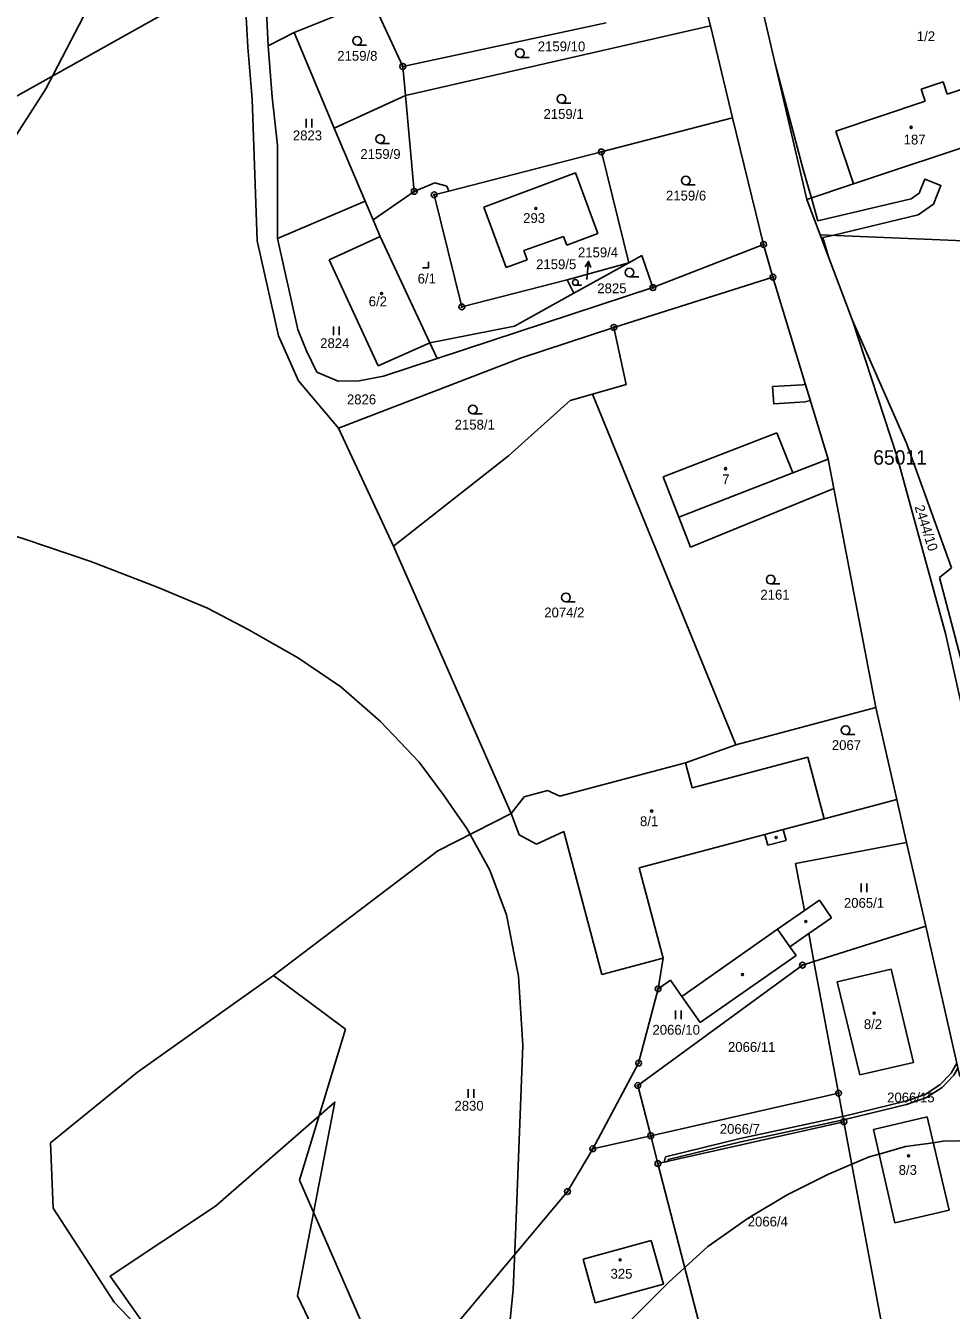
# Model space of a CAD drawing. Extents: x -546762 to -540209, y -1046851 to -1035694.
# Drawn here: x -542681.7 to -542521.5, y -1038185.3 to -1037963.1 of the extents above; entities that cross this region are included whole.
import ezdxf

# ---------------------------------------------------------------- set-up
doc = ezdxf.new("R2010")
doc.units = 0
for name, color, linetype in [('Vrstva 1', 7, 'Continuous'), ('Vrstva 16', 7, 'Continuous'), ('Vrstva 18', 7, 'Continuous'), ('Vrstva 19', 7, 'Continuous'), ('Vrstva 24', 7, 'Continuous'), ('Vrstva 25', 7, 'Continuous'), ('Vrstva 3', 7, 'Continuous'), ('Vrstva 30', 7, 'Continuous'), ('Vrstva 37', 7, 'Continuous'), ('Vrstva 4', 7, 'Continuous'), ('Vrstva 52', 7, 'Continuous'), ('Vrstva 53', 7, 'Continuous'), ('Vrstva 6', 7, 'Continuous')]:
    doc.layers.add(name, color=color, linetype=linetype)

msp = doc.modelspace()

# ---------------------------------------------------------------- linework, layer by layer
at = {"layer": 'Vrstva 1'}
for p, q in [((-542616.44, -1037970.11), (-542621.64, -1037958.85)), ((-542628.27, -1037980.79), (-542615.97, -1037975.13)), ((-542559.33, -1037979.01), (-542553.97, -1038000.91)), ((-542582.05, -1037984.92), (-542577.32, -1038004.11)), ((-542621.54, -1037996.66), (-542614.43, -1037991.74)), ((-542620.31, -1037999.55), (-542611.76, -1038017.92)), ((-542587.98, -1038007.03), (-542577.32, -1038004.11)), ((-542586.84, -1038009.38), (-542587.98, -1038007.03)), ((-542542.8, -1038038.09), (-542552.34, -1038006.58)), ((-542579.87, -1038015.27), (-542577.73, -1038025.18)), ((-542618.05, -1038053.11), (-542598.1, -1038037.5)), ((-542597.68, -1038099.37), (-542595.41, -1038096.48)), ((-542570.06, -1038128.25), (-542572.23, -1038129.72)), ((-542583.54, -1038157.39), (-542573.51, -1038155.13)), ((-542585.19, -1038176.51), (-542573.41, -1038173.27)), ((-542573.41, -1038173.27), (-542571.32, -1038180.83)), ((-542583.1, -1038184.06), (-542585.19, -1038176.51)), ((-542571.32, -1038180.83), (-542583.1, -1038184.06))]:
    msp.add_line(p, q, dxfattribs=at)
for points in [[(-542640.5, -1037951.28), (-542639.73, -1037966.55)], [(-542806.7, -1038044.32), (-542643.98, -1037953.23)], [(-542643.98, -1037953.23), (-542643.24, -1037966.79)], [(-542555.36, -1037955.01), (-542546.49, -1037993.16)], [(-542563.18, -1037963.1), (-542564.36, -1037958.24)], [(-542621.64, -1037958.85), (-542635.24, -1037964.26)], [(-542581.22, -1037962.56), (-542616.44, -1037970.11)], [(-542563.18, -1037963.1), (-542615.97, -1037975.13)], [(-542559.33, -1037979.01), (-542563.18, -1037963.1)], [(-542639.73, -1037966.55), (-542635.24, -1037964.26)], [(-542635.24, -1037964.26), (-542628.27, -1037980.79)], [(-542643.24, -1037966.79), (-542642.52, -1037975.77)], [(-542639.02, -1037975.42), (-542639.73, -1037966.55)], [(-542616.44, -1037970.11), (-542615.97, -1037975.13)], [(-542526.69, -1037974.08), (-542522.89, -1037972.81)], [(-542525.99, -1037976.16), (-542526.69, -1037974.08)], [(-542522.89, -1037972.81), (-542522.2, -1037974.9)], [(-542522.2, -1037974.9), (-542518.4, -1037973.63)], [(-542642.52, -1037975.77), (-542641.63, -1038000.3)], [(-542638.11, -1037983.73), (-542639.02, -1037975.42)], [(-542615.97, -1037975.13), (-542614.43, -1037991.74)], [(-542541.45, -1037981.33), (-542525.99, -1037976.16)], [(-542628.27, -1037980.79), (-542622.91, -1037993.42)], [(-542582.05, -1037984.92), (-542559.33, -1037979.01)], [(-542541.45, -1037981.33), (-542538.4, -1037990.46)], [(-542638.12, -1037999.87), (-542638.11, -1037983.73)], [(-542582.05, -1037984.92), (-542608.43, -1037991.68)], [(-542602.39, -1037994.49), (-542586.5, -1037988.51)], [(-542586.5, -1037988.51), (-542582.63, -1037999.02)], [(-542610.88, -1037990.26), (-542614.43, -1037991.74)], [(-542611, -1037992.34), (-542608.43, -1037991.68)], [(-542610.88, -1037990.26), (-542608.79, -1037990.84)], [(-542608.79, -1037990.84), (-542608.43, -1037991.68)], [(-542546.49, -1037993.16), (-542538.4, -1037990.46)], [(-542622.91, -1037993.42), (-542638.12, -1037999.87)], [(-542622.91, -1037993.42), (-542621.54, -1037996.66)], [(-542606.2, -1038011.71), (-542611, -1037992.34)], [(-542546.49, -1037993.16), (-542544.19, -1037999.26)], [(-542598.53, -1038004.89), (-542602.39, -1037994.49)], [(-542621.54, -1037996.66), (-542620.31, -1037999.55)], [(-542641.63, -1038000.3), (-542637.93, -1038016.72)], [(-542638.12, -1037999.87), (-542634.56, -1038015.66)], [(-542620.31, -1037999.55), (-542629.16, -1038003.56)], [(-542588.58, -1037999.53), (-542595.44, -1038001.98)], [(-542588.03, -1038001.05), (-542588.58, -1037999.53)], [(-542582.63, -1037999.02), (-542588.03, -1038001.05)], [(-542544.19, -1037999.26), (-542501.28, -1038001.05)], [(-542544.19, -1037999.26), (-542538.6, -1038014.1)], [(-542595.44, -1038001.98), (-542594.88, -1038003.56)], [(-542577.32, -1038004.11), (-542575.05, -1038002.85)], [(-542575.05, -1038002.85), (-542573.11, -1038008.4)], [(-542573.11, -1038008.4), (-542553.97, -1038000.91)], [(-542553.97, -1038000.91), (-542552.34, -1038006.58)], [(-542629.16, -1038003.56), (-542620.67, -1038021.95)], [(-542594.88, -1038003.56), (-542598.53, -1038004.89)], [(-542577.32, -1038004.11), (-542586.84, -1038009.38)], [(-542587.98, -1038007.03), (-542606.2, -1038011.71)], [(-542552.34, -1038006.58), (-542579.87, -1038015.27)], [(-542573.11, -1038008.4), (-542610.48, -1038020.68)], [(-542597.1, -1038015.07), (-542586.84, -1038009.38)], [(-542529.24, -1038035.31), (-542538.6, -1038014.1)], [(-542530.89, -1038037.52), (-542538.6, -1038014.1)], [(-542634.56, -1038015.66), (-542633.07, -1038019.32)], [(-542611.76, -1038017.92), (-542597.1, -1038015.07)], [(-542579.87, -1038015.27), (-542596.03, -1038020.59)], [(-542637.93, -1038016.72), (-542634.49, -1038024.52)], [(-542620.67, -1038021.95), (-542611.76, -1038017.92)], [(-542610.48, -1038020.68), (-542611.76, -1038017.92)], [(-542633.07, -1038019.32), (-542631.31, -1038023)], [(-542596.03, -1038020.59), (-542627.52, -1038032.71)], [(-542619.77, -1038023.73), (-542610.48, -1038020.68)], [(-542631.31, -1038023), (-542627.58, -1038024.56)], [(-542634.49, -1038024.52), (-542627.52, -1038032.71)], [(-542627.58, -1038024.56), (-542623.97, -1038024.54)], [(-542623.97, -1038024.54), (-542619.77, -1038023.73)], [(-542583.59, -1038026.85), (-542577.73, -1038025.18)], [(-542587.42, -1038027.94), (-542583.59, -1038026.85)], [(-542558.78, -1038087.48), (-542583.59, -1038026.85)], [(-542598.1, -1038037.5), (-542587.42, -1038027.94)], [(-542627.52, -1038032.71), (-542618.05, -1038053.11)], [(-542571.35, -1038041.15), (-542551.66, -1038033.54)], [(-542551.66, -1038033.54), (-542548.89, -1038040.45)], [(-542529.24, -1038035.31), (-542521.43, -1038056.87)], [(-542548.89, -1038040.45), (-542542.8, -1038038.09)], [(-542542.8, -1038038.09), (-542541.82, -1038043.18)], [(-542522.46, -1038068.22), (-542530.89, -1038037.52)], [(-542571.35, -1038041.15), (-542568.66, -1038048.1)], [(-542541.82, -1038043.18), (-542566.64, -1038053.32)], [(-542534.52, -1038081.04), (-542541.82, -1038043.18)], [(-542566.64, -1038053.32), (-542568.66, -1038048.1)], [(-542618.05, -1038053.11), (-542597.68, -1038099.37)], [(-542521.43, -1038056.87), (-542523.52, -1038058.53)], [(-542516.01, -1038087.11), (-542523.52, -1038058.53)], [(-542508.22, -1038131.93), (-542522.46, -1038068.22)], [(-542558.78, -1038087.48), (-542534.52, -1038081.04)], [(-542530.9, -1038096.94), (-542534.52, -1038081.04)], [(-542567.48, -1038090.62), (-542558.78, -1038087.48)], [(-542566.33, -1038094.97), (-542546.32, -1038089.66)], [(-542546.32, -1038089.66), (-542543.5, -1038100.29)], [(-542589.23, -1038096.39), (-542567.48, -1038090.62)], [(-542567.48, -1038090.62), (-542566.33, -1038094.97)], [(-542595.41, -1038096.48), (-542591.35, -1038095.41)], [(-542591.35, -1038095.41), (-542589.23, -1038096.39)], [(-542543.5, -1038100.29), (-542530.9, -1038096.94)], [(-542530.9, -1038096.94), (-542529.2, -1038104.42)], [(-542597.68, -1038099.37), (-542610.34, -1038105.82)], [(-542596.28, -1038103.07), (-542597.68, -1038099.37)], [(-542593.25, -1038104.69), (-542596.28, -1038103.07)], [(-542588.52, -1038102.52), (-542593.25, -1038104.69)], [(-542588.52, -1038102.52), (-542581.95, -1038127.26)], [(-542529.2, -1038104.42), (-542548.42, -1038108.01)], [(-542529.2, -1038104.42), (-542525.91, -1038118.87)], [(-542610.34, -1038105.82), (-542638.79, -1038127.41)], [(-542548.42, -1038108.01), (-542546.89, -1038116.18)], [(-542544.31, -1038114.38), (-542546.89, -1038116.18)], [(-542542.19, -1038117.41), (-542544.31, -1038114.38)], [(-542546.14, -1038120.17), (-542542.19, -1038117.41)], [(-542546.14, -1038120.17), (-542549.41, -1038122.45)], [(-542546.14, -1038120.17), (-542545.24, -1038124.99)], [(-542545.24, -1038124.99), (-542525.91, -1038118.87)], [(-542525.91, -1038118.87), (-542519.99, -1038144.89)], [(-542548.35, -1038123.97), (-542549.41, -1038122.45)], [(-542581.95, -1038127.26), (-542571.33, -1038124.44)], [(-542572.23, -1038129.72), (-542571.33, -1038124.44)], [(-542564.94, -1038135.57), (-542548.35, -1038123.97)], [(-542547.23, -1038125.62), (-542545.24, -1038124.99)], [(-542638.79, -1038127.41), (-542662.33, -1038144.15)], [(-542638.79, -1038127.41), (-542626.35, -1038136.71)], [(-542575.75, -1038146.44), (-542547.23, -1038125.62)], [(-542541.21, -1038128.49), (-542531.91, -1038126.33)], [(-542531.91, -1038126.33), (-542528.01, -1038142.45)], [(-542572.23, -1038129.72), (-542575.59, -1038142.57)], [(-542570.06, -1038128.25), (-542568.12, -1038131.02)], [(-542537.31, -1038144.61), (-542541.21, -1038128.49)], [(-542568.12, -1038131.02), (-542564.94, -1038135.57)], [(-542626.35, -1038136.71), (-542634.3, -1038162.8)], [(-542575.59, -1038142.57), (-542583.54, -1038157.39)], [(-542528.01, -1038142.45), (-542537.31, -1038144.61)], [(-542662.33, -1038144.15), (-542677.41, -1038156.35)], [(-542573.51, -1038155.13), (-542575.75, -1038146.44)], [(-542573.51, -1038155.13), (-542540.98, -1038147.79)], [(-542540.98, -1038147.79), (-542540.06, -1038152.71)], [(-542525.63, -1038151.89), (-542534.95, -1038154.05)], [(-542521.87, -1038168.02), (-542525.63, -1038151.89)], [(-542540.06, -1038152.71), (-542572.26, -1038159.97)], [(-542534.95, -1038154.05), (-542531.23, -1038170.22)], [(-542677.41, -1038156.35), (-542676.93, -1038167.66)], [(-542572.26, -1038159.97), (-542573.51, -1038155.13)], [(-542583.54, -1038157.39), (-542587.91, -1038164.81)], [(-542563.33, -1038194.53), (-542572.26, -1038159.97)], [(-542634.3, -1038162.8), (-542617.85, -1038200.54)], [(-542587.91, -1038164.81), (-542617.85, -1038200.54)], [(-542676.93, -1038167.66), (-542666.37, -1038183.92)], [(-542531.23, -1038170.22), (-542521.87, -1038168.02)], [(-542666.37, -1038183.92), (-542656.85, -1038193.89)]]:
    msp.add_lwpolyline(points, dxfattribs=at)
at = {"layer": 'Vrstva 16'}
msp.add_line((-542584.56, -1038006.86), (-542584.26, -1038003.87), dxfattribs=at)
for points in [[(-542584.86, -1038004.82), (-542584.26, -1038003.87), (-542583.86, -1038004.92)], [(-542584.57, -1038006.97), (-542584.56, -1038006.86)]]:
    msp.add_lwpolyline(points, dxfattribs=at)
at = {"layer": 'Vrstva 24'}
for centre, radius in [((-542616.44, -1037970.11), 0.5), ((-542616.44, -1037970.11), 0.1), ((-542582.05, -1037984.92), 0.5), ((-542582.05, -1037984.92), 0.1), ((-542614.43, -1037991.74), 0.5), ((-542614.43, -1037991.74), 0.1), ((-542611, -1037992.34), 0.5), ((-542611, -1037992.34), 0.1), ((-542553.97, -1038000.91), 0.5), ((-542553.97, -1038000.91), 0.1), ((-542552.34, -1038006.58), 0.5), ((-542552.34, -1038006.58), 0.1), ((-542573.11, -1038008.4), 0.5), ((-542573.11, -1038008.4), 0.1), ((-542606.2, -1038011.71), 0.5), ((-542606.2, -1038011.71), 0.1), ((-542579.87, -1038015.27), 0.5), ((-542579.87, -1038015.27), 0.1), ((-542547.23, -1038125.62), 0.5), ((-542547.23, -1038125.62), 0.1), ((-542572.23, -1038129.72), 0.5), ((-542572.23, -1038129.72), 0.1), ((-542575.59, -1038142.57), 0.5), ((-542575.59, -1038142.57), 0.1), ((-542575.75, -1038146.44), 0.5), ((-542575.75, -1038146.44), 0.1), ((-542540.98, -1038147.79), 0.5), ((-542540.98, -1038147.79), 0.1), ((-542540.06, -1038152.71), 0.5), ((-542540.06, -1038152.71), 0.1), ((-542573.51, -1038155.13), 0.5), ((-542573.51, -1038155.13), 0.1), ((-542583.54, -1038157.39), 0.5), ((-542583.54, -1038157.39), 0.1), ((-542572.26, -1038159.97), 0.5), ((-542572.26, -1038159.97), 0.1), ((-542587.91, -1038164.81), 0.5), ((-542587.91, -1038164.81), 0.1)]:
    msp.add_circle(centre, radius, dxfattribs=at)
at = {"layer": 'Vrstva 25'}
for p, q in [((-542624.31, -1037966.44), (-542622.71, -1037966.44)), ((-542596.14, -1037968.58), (-542594.54, -1037968.58)), ((-542588.93, -1037976.5), (-542587.33, -1037976.5)), ((-542633.15, -1037980.7), (-542633.15, -1037979.2)), ((-542632.15, -1037980.7), (-542632.15, -1037979.2)), ((-542620.32, -1037983.43), (-542618.72, -1037983.43)), ((-542567.42, -1037990.62), (-542565.82, -1037990.62)), ((-542577.18, -1038006.54), (-542575.58, -1038006.54)), ((-542586.55, -1038007.99), (-542585.48, -1038007.99)), ((-542628.42, -1038016.65), (-542628.42, -1038015.15)), ((-542627.42, -1038016.65), (-542627.42, -1038015.15)), ((-542604.29, -1038030.25), (-542602.69, -1038030.25)), ((-542552.74, -1038059.67), (-542551.14, -1038059.67)), ((-542588.17, -1038062.75), (-542586.57, -1038062.75)), ((-542539.76, -1038085.7), (-542538.16, -1038085.7)), ((-542537.1, -1038113), (-542537.1, -1038111.5)), ((-542536.1, -1038113), (-542536.1, -1038111.5)), ((-542569.23, -1038134.96), (-542569.23, -1038133.46)), ((-542568.23, -1038134.96), (-542568.23, -1038133.46)), ((-542605.11, -1038148.6), (-542605.11, -1038147.1)), ((-542604.11, -1038148.6), (-542604.11, -1038147.1))]:
    msp.add_line(p, q, dxfattribs=at)
msp.add_lwpolyline([(-542612.98, -1038004.95), (-542611.98, -1038004.95), (-542611.98, -1038003.95)], dxfattribs=at)
for centre, radius in [((-542624.31, -1037965.69), 0.75), ((-542596.14, -1037967.83), 0.75), ((-542588.93, -1037975.75), 0.75), ((-542528.43, -1037980.66), 0.175), ((-542620.32, -1037982.68), 0.75), ((-542567.42, -1037989.87), 0.75), ((-542593.38, -1037994.7), 0.175), ((-542577.18, -1038005.79), 0.75), ((-542586.55, -1038007.49), 0.503), ((-542620.08, -1038009.42), 0.175), ((-542604.29, -1038029.5), 0.75), ((-542560.54, -1038039.72), 0.175), ((-542552.74, -1038058.92), 0.75), ((-542588.17, -1038062), 0.75), ((-542539.76, -1038084.95), 0.75), ((-542573.34, -1038098.96), 0.175), ((-542551.77, -1038103.52), 0.175), ((-542546.67, -1038118.08), 0.175), ((-542557.62, -1038127.25), 0.175), ((-542534.82, -1038133.92), 0.175), ((-542528.86, -1038158.62), 0.175), ((-542578.81, -1038176.6), 0.175)]:
    msp.add_circle(centre, radius, dxfattribs=at)
at = {"layer": 'Vrstva 3'}
for points in [[(-542526.69, -1037974.08), (-542522.89, -1037972.81)], [(-542525.99, -1037976.16), (-542526.69, -1037974.08)], [(-542522.89, -1037972.81), (-542522.2, -1037974.9)], [(-542522.2, -1037974.9), (-542518.4, -1037973.63)], [(-542541.45, -1037981.33), (-542525.99, -1037976.16)], [(-542541.45, -1037981.33), (-542538.4, -1037990.46)], [(-542515.16, -1037982.7), (-542538.4, -1037990.46)], [(-542602.39, -1037994.49), (-542586.5, -1037988.51)], [(-542586.5, -1037988.51), (-542582.63, -1037999.02)], [(-542598.53, -1038004.89), (-542602.39, -1037994.49)], [(-542620.31, -1037999.55), (-542629.16, -1038003.56)], [(-542620.31, -1037999.55), (-542611.76, -1038017.92)], [(-542588.58, -1037999.53), (-542595.44, -1038001.98)], [(-542588.03, -1038001.05), (-542588.58, -1037999.53)], [(-542582.63, -1037999.02), (-542588.03, -1038001.05)], [(-542595.44, -1038001.98), (-542594.88, -1038003.56)], [(-542629.16, -1038003.56), (-542620.67, -1038021.95)], [(-542594.88, -1038003.56), (-542598.53, -1038004.89)], [(-542620.67, -1038021.95), (-542611.76, -1038017.92)], [(-542571.35, -1038041.15), (-542551.66, -1038033.54)], [(-542551.66, -1038033.54), (-542548.89, -1038040.45)], [(-542548.89, -1038040.45), (-542568.66, -1038048.1)], [(-542571.35, -1038041.15), (-542568.66, -1038048.1)], [(-542566.33, -1038094.97), (-542546.32, -1038089.66)], [(-542546.32, -1038089.66), (-542543.5, -1038100.29)], [(-542589.23, -1038096.39), (-542567.48, -1038090.62)], [(-542567.48, -1038090.62), (-542566.33, -1038094.97)], [(-542595.41, -1038096.48), (-542591.35, -1038095.41)], [(-542591.35, -1038095.41), (-542589.23, -1038096.39)], [(-542597.68, -1038099.37), (-542595.41, -1038096.48)], [(-542596.28, -1038103.07), (-542597.68, -1038099.37)], [(-542543.5, -1038100.29), (-542550.55, -1038102.16)], [(-542593.25, -1038104.69), (-542596.28, -1038103.07)], [(-542588.52, -1038102.52), (-542593.25, -1038104.69)], [(-542588.52, -1038102.52), (-542581.95, -1038127.26)], [(-542553.74, -1038103.01), (-542575.49, -1038108.78)], [(-542553.74, -1038103.01), (-542550.55, -1038102.16)], [(-542571.33, -1038124.44), (-542575.49, -1038108.78)], [(-542581.95, -1038127.26), (-542571.33, -1038124.44)], [(-542541.21, -1038128.49), (-542531.91, -1038126.33)], [(-542531.91, -1038126.33), (-542528.01, -1038142.45)], [(-542537.31, -1038144.61), (-542541.21, -1038128.49)], [(-542528.01, -1038142.45), (-542537.31, -1038144.61)], [(-542525.63, -1038151.89), (-542534.95, -1038154.05)], [(-542521.87, -1038168.02), (-542525.63, -1038151.89)], [(-542534.95, -1038154.05), (-542531.23, -1038170.22)], [(-542531.23, -1038170.22), (-542521.87, -1038168.02)], [(-542585.19, -1038176.51), (-542573.41, -1038173.27)], [(-542573.41, -1038173.27), (-542571.32, -1038180.83)], [(-542583.1, -1038184.06), (-542585.19, -1038176.51)], [(-542571.32, -1038180.83), (-542583.1, -1038184.06)]]:
    msp.add_lwpolyline(points, dxfattribs=at)
at = {"layer": 'Vrstva 30'}
for points in [[(-542544.55, -1037996.86), (-542528.44, -1037993.03), (-542527.02, -1037992.03), (-542526.06, -1037989.61), (-542523.27, -1037990.72), (-542524.56, -1037993.97), (-542527.18, -1037995.81), (-542542.06, -1037999.35), (-542543.72, -1037999.74), (-542542.75, -1038003.09), (-542544.19, -1037999.26), (-542546.49, -1037993.16), (-542551.95, -1037969.67), (-542547.11, -1037987.94), (-542545.69, -1037992.89), (-542544.55, -1037996.86)], [(-542546.75, -1038028.18), (-542552.22, -1038028.52), (-542552.41, -1038025.53), (-542547.21, -1038025.2), (-542546.74, -1038025.08), (-542545.87, -1038027.95), (-542546.75, -1038028.18)], [(-542521.51, -1038144.3), (-542520.52, -1038142.57), (-542520.32, -1038143.44), (-542521.02, -1038144.66), (-542523.07, -1038146.82), (-542525.75, -1038148.55), (-542529.24, -1038149.74), (-542540.12, -1038152.4), (-542557.88, -1038156.22), (-542570.48, -1038159.28)], [(-542570.97, -1038158.78), (-542558.01, -1038155.64), (-542540.54, -1038151.88), (-542540.23, -1038151.81), (-542529.41, -1038149.16), (-542526.01, -1038148), (-542523.46, -1038146.35), (-542521.51, -1038144.3)], [(-542570.48, -1038159.28), (-542570.55, -1038159.58), (-542571.2, -1038159.73), (-542570.97, -1038158.78)]]:
    msp.add_lwpolyline(points, dxfattribs=at)
at = {"layer": 'Vrstva 37'}
for centre in [(-542528.43, -1037980.66), (-542593.38, -1037994.7), (-542620.08, -1038009.42), (-542560.54, -1038039.72), (-542573.34, -1038098.96), (-542534.82, -1038133.92), (-542528.86, -1038158.62), (-542578.81, -1038176.6)]:
    msp.add_circle(centre, 0.175, dxfattribs=at)
at = {"layer": 'Vrstva 4'}
msp.add_line((-542571.33, -1038124.44), (-542575.49, -1038108.78), dxfattribs=at)
for points in [[(-542515.16, -1037982.7), (-542538.4, -1037990.46)], [(-542548.89, -1038040.45), (-542568.66, -1038048.1)], [(-542543.5, -1038100.29), (-542550.55, -1038102.16)], [(-542553.74, -1038103.01), (-542575.49, -1038108.78)], [(-542553.74, -1038103.01), (-542550.55, -1038102.16)], [(-542553.24, -1038104.89), (-542553.74, -1038103.01)], [(-542550.55, -1038102.16), (-542550.05, -1038104.05)], [(-542550.05, -1038104.05), (-542553.24, -1038104.89)], [(-542546.89, -1038116.18), (-542551.53, -1038119.42)], [(-542551.53, -1038119.42), (-542568.12, -1038131.02)], [(-542551.53, -1038119.42), (-542549.41, -1038122.45)]]:
    msp.add_lwpolyline(points, dxfattribs=at)
at = {"layer": 'Vrstva 52'}
for points in [[(-542613.37, -1037797.96), (-542621.99, -1037825.42), (-542626.98, -1037841.26), (-542629.47, -1037849.17), (-542631.93, -1037857.52), (-542640.19, -1037885.52), (-542644.08, -1037897.41), (-542646.67, -1037905.33), (-542649.86, -1037915.07), (-542650.72, -1037917.07), (-542659.26, -1037937.07), (-542669.41, -1037957.1), (-542676.91, -1037971.47), (-542678.23, -1037973.99), (-542686.59, -1037986.99), (-542696.41, -1038002.06), (-542705.82, -1038014.62), (-542718.22, -1038029.26), (-542726.13, -1038038.38)], [(-542726.13, -1038038.38), (-542685.74, -1038050.71), (-542682.36, -1038051.74), (-542681.67, -1038051.97), (-542670.41, -1038055.77), (-542658.76, -1038060.26), (-542650.24, -1038063.84), (-542643.07, -1038067.58), (-542640.64, -1038068.97), (-542634.63, -1038072.4), (-542627.17, -1038077.48), (-542620.3, -1038083.46), (-542613.57, -1038090.48), (-542609.24, -1038096.31), (-542607.47, -1038098.9), (-542605.36, -1038101.99)], [(-542605.36, -1038101.99), (-542601.33, -1038109.17), (-542598.49, -1038116.94), (-542597.97, -1038119.59), (-542597.2, -1038123.48), (-542596.4, -1038127.55), (-542595.65, -1038139.5), (-542596.82, -1038169.39), (-542597.04, -1038175.13), (-542597.3, -1038181.77), (-542599.65, -1038205.05), (-542602.79, -1038222.57)], [(-542814.84, -1038260.47), (-542791.36, -1038246.2), (-542739.18, -1038316.25), (-542709.61, -1038300.57), (-542687.09, -1038288.63), (-542661.06, -1038275.2), (-542644.88, -1038210.79), (-542653.5, -1038198.63), (-542667.1, -1038179.44), (-542648.82, -1038167.31), (-542628.21, -1038149.33), (-542634.67, -1038182.85), (-542629.06, -1038194.52), (-542624.17, -1038204.71), (-542609.2, -1038244.78)], [(-542577.68, -1038187.78), (-542570.36, -1038180.46), (-542567.61, -1038177.96), (-542563.63, -1038174.33), (-542556.61, -1038169.4), (-542549.89, -1038165.37), (-542542.72, -1038161.78), (-542538.69, -1038160.06), (-542535.7, -1038158.79), (-542533.97, -1038158.3), (-542529.43, -1038157), (-542524.59, -1038156.34), (-542522.86, -1038156.1), (-542517.29, -1038155.97)]]:
    msp.add_lwpolyline(points, dxfattribs=at)
at = {"layer": 'Vrstva 6'}
for points in [[(-542545.24, -1038124.99), (-542540.98, -1038147.79)], [(-542540.06, -1038152.71), (-542532.51, -1038193.09)]]:
    msp.add_lwpolyline(points, dxfattribs=at)

# ---------------------------------------------------------------- texts
at = {"layer": 'Vrstva 16'}
msp.add_text('2159/4', height=1.7, dxfattribs=at).set_placement((-542586.1, -1038003.15))
at = {"layer": 'Vrstva 18'}
for s, height, p in [('1/2', 1.7, (-542527.44, -1037965.75)), ('2159/8', 1.7, (-542627.76, -1037969.14)), ('2159/10', 1.7, (-542593.05, -1037967.51)), ('2159/1', 1.7, (-542592.06, -1037979.2)), ('2823', 1.7, (-542635.45, -1037982.91)), ('2159/9', 1.7, (-542623.76, -1037986.13)), ('2159/6', 1.7, (-542570.86, -1037993.32)), ('2159/5', 1.7, (-542593.34, -1038005.2)), ('2159/4', 0.1, (-542584.78, -1038006.97)), ('2825', 1.7, (-542582.75, -1038009.36)), ('2824', 1.7, (-542630.72, -1038018.86)), ('2826', 1.7, (-542626.09, -1038028.58)), ('2158/1', 1.7, (-542607.44, -1038032.95)), ('2161', 1.7, (-542554.52, -1038062.37)), ('2074/2', 1.7, (-542591.93, -1038065.45)), ('2067', 1.7, (-542542.15, -1038088.4)), ('2065/1', 1.7, (-542540.06, -1038115.7)), ('2066/10', 1.7, (-542573.2, -1038137.66)), ('2066/11', 1.7, (-542560.13, -1038140.63)), ('2066/15', 1.7, (-542532.58, -1038149.37)), ('2830', 1.7, (-542607.48, -1038150.81)), ('2066/7', 1.7, (-542561.55, -1038154.81)), ('2066/4', 1.7, (-542556.71, -1038170.84))]:
    msp.add_text(s, height=height, dxfattribs=at).set_placement(p)
msp.add_text('2444/10', height=1.7, rotation=287.7009, dxfattribs=at).set_placement((-542527.86, -1038046.32))
at = {"layer": 'Vrstva 19'}
for s, p in [('187', (-542529.72, -1037983.63)), ('293', (-542595.58, -1037997.21)), ('6/1', (-542613.85, -1038007.68)), ('6/2', (-542622.32, -1038011.63)), ('7', (-542561.13, -1038042.42)), ('8/1', (-542575.36, -1038101.58)), ('8/2', (-542536.61, -1038136.69)), ('8/3', (-542530.58, -1038161.91)), ('325', (-542580.46, -1038179.87))]:
    msp.add_text(s, height=1.7, dxfattribs=at).set_placement(p)
at = {"layer": 'Vrstva 53'}
msp.add_text('65011', height=2.5, dxfattribs=at).set_placement((-542534.99, -1038039.03))

doc.saveas('drawing.dxf')
